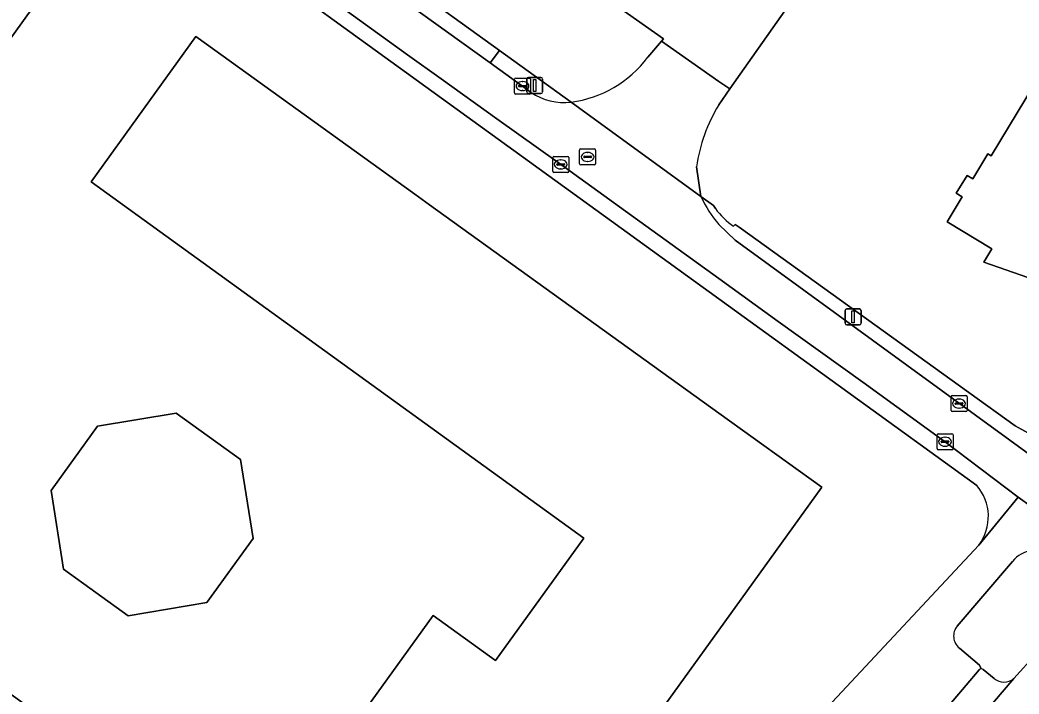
# Model space of a CAD drawing. Extents: x 160349 to 161355, y 381727 to 382854.
# Drawn here: x 160956.4 to 161018.7, y 382093.6 to 382135.7 of the extents above; entities that cross this region are included whole.
import ezdxf

# ---------------------------------------------------------------- set-up
doc = ezdxf.new("R2010")
doc.units = 0
for name, color, linetype in [('IMGEO_Erf', 7, 'Continuous'), ('IMGEO_Groenvoorziening', 7, 'Continuous'), ('IMGEO_Kolk', 7, 'Continuous'), ('IMGEO_Lichtmast', 7, 'Continuous'), ('IMGEO_Pand', 7, 'Continuous'), ('IMGEO_Parkeervlak_open', 7, 'Continuous'), ('IMGEO_Rijbaan_lokaal_open', 7, 'Continuous'), ('IMGEO_Rioolput', 7, 'Continuous'), ('IMGEO_Voetpad_open', 7, 'Continuous')]:
    doc.layers.add(name, color=color, linetype=linetype)

msp = doc.modelspace()

# ---------------------------------------------------------------- linework, layer by layer
at = {"layer": 'IMGEO_Erf'}
for points in [[(160965.296, 382148.999), (160980.131, 382138.281), (160986.315, 382133.813), (160990.788, 382130.581)], [(161016.099, 382106.658), (161000, 382118.312), (160967.342, 382141.954)], [(160959.824, 382140.191), (160945.636, 382120.428), (160944.062, 382118.235), (160929.659, 382098.171)], [(160995.567, 382133.384), (160996.431, 382134.394), (160996.544, 382134.525), (160990.157, 382139.052)], [(161005.67, 382138.488), (161000.696, 382131.405), (161000, 382130.413)], [(160998.618, 382126.546), (160998.89, 382124.693), (160999.679, 382124.129), (160999.787, 382123.94)], [(161000.927, 382122.831), (161001.021, 382122.947), (161001.268, 382122.767), (161015.599, 382112.457), (161018.497, 382110.377), (161019.282, 382109.949)], [(160976.106, 382060.019), (161000, 382085.543), (161016.243, 382102.923)]]:
    msp.add_lwpolyline(points, dxfattribs=at)
for points in [[(161017.002, 382127.234), (161021.934, 382135.388), (161021.35, 382135.743), (161023.692, 382139.616), (161026.023, 382138.207), (161030.301, 382135.621), (161020.489, 382119.344), (161019.482, 382119.951), (161019.287, 382119.626), (161016.545, 382120.596), (161017.045, 382121.427), (161014.247, 382123.12), (161015.188, 382124.675), (161014.822, 382124.895), (161015.496, 382126.008), (161015.853, 382125.794), (161016.799, 382127.356)], [(160974.75, 382079.961), (160980.406, 382087.807), (160976.479, 382090.639), (160982.169, 382098.533), (160986.073, 382095.72), (160991.577, 382103.356), (160960.839, 382125.613), (160967.371, 382134.674), (160981.032, 382124.828), (160981.957, 382124.161), (161000, 382111.157), (161006.438, 382106.555), (161000, 382097.624), (160976.649, 382065.23), (160937.66, 382093.334), (160943.998, 382102.128)], [(160968.054, 382099.338), (160963.143, 382098.52), (160959.098, 382101.433), (160958.33, 382106.333), (160961.227, 382110.364), (160966.127, 382111.163), (160970.152, 382108.276), (160970.937, 382103.344)]]:
    msp.add_lwpolyline(points, close=True, dxfattribs=at)
for centre, radius, start, end in [((160989.85, 382137.655), 7.136, 277.55067, 323.23466), ((161008.741, 382125.109), 10.224, 148.74889, 171.91906), ((161003.659, 382126.779), 4.801, 216.25564, 235.32378), ((161013.835, 382104.7), 2.993, 323.56196, 40.85384)]:
    msp.add_arc(centre, radius, start, end, dxfattribs=at)
at = {"layer": 'IMGEO_Groenvoorziening'}
for points in [[(161018.342, 382101.912), (161014.883, 382097.874)], [(161015.019, 382096.506), (161016.27, 382095.436), (161016.386, 382095.208)], [(161018.423, 382094.593), (161019.821, 382096.147)], [(161016.512, 382095.157), (161017.183, 382094.611)]]:
    msp.add_lwpolyline(points, dxfattribs=at)
for centre, radius, start, end in [((161019.826, 382100.701), 1.915, 57.30829, 140.78883), ((161015.619, 382097.256), 0.961, 139.99651, 231.35832), ((161016.387, 382095.03), 0.178, 45.55507, 90.37247), ((161017.814, 382095.372), 0.989, 230.34032, 307.99637)]:
    msp.add_arc(centre, radius, start, end, dxfattribs=at)
at = {"layer": 'IMGEO_Kolk'}
for p, q in [((160987.253, 382131.158), (160987.253, 382132.01)), ((160987.328, 382132.084), (160988.18, 382132.084)), ((160987.741, 382131.864), (160987.766, 382131.864)), ((160988.254, 382132.01), (160988.254, 382131.158)), ((160987.512, 382131.578), (160987.512, 382131.59)), ((160987.95, 382131.541), (160987.552, 382131.541)), ((160987.555, 382131.627), (160987.953, 382131.627)), ((160987.764, 382131.304), (160987.739, 382131.304)), ((160987.996, 382131.59), (160987.996, 382131.578)), ((160988.18, 382131.084), (160987.328, 382131.084)), ((160989.637, 382126.272), (160989.637, 382127.124)), ((160989.712, 382127.198), (160990.564, 382127.198)), ((160990.125, 382126.978), (160990.15, 382126.978)), ((160990.638, 382127.124), (160990.638, 382126.272)), ((160990.564, 382126.198), (160989.712, 382126.198)), ((160989.896, 382126.692), (160989.896, 382126.704)), ((160990.334, 382126.655), (160989.936, 382126.655)), ((160989.939, 382126.741), (160990.337, 382126.741)), ((160990.148, 382126.418), (160990.123, 382126.418)), ((160990.38, 382126.704), (160990.38, 382126.692)), ((161014.498, 382111.339), (161014.498, 382112.191)), ((161014.573, 382112.265), (161015.425, 382112.265)), ((161014.8, 382111.808), (161015.198, 382111.808)), ((161014.986, 382112.045), (161015.011, 382112.045)), ((161015.499, 382112.191), (161015.499, 382111.339)), ((161015.425, 382111.265), (161014.573, 382111.265)), ((161014.757, 382111.759), (161014.757, 382111.771)), ((161015.195, 382111.722), (161014.797, 382111.722)), ((161015.009, 382111.485), (161014.984, 382111.485)), ((161015.241, 382111.771), (161015.241, 382111.759)), ((161013.623, 382108.96), (161013.623, 382109.812)), ((161013.698, 382109.886), (161014.55, 382109.886)), ((161013.882, 382109.38), (161013.882, 382109.392)), ((161014.32, 382109.343), (161013.922, 382109.343)), ((161013.925, 382109.429), (161014.323, 382109.429)), ((161014.111, 382109.666), (161014.136, 382109.666)), ((161014.366, 382109.392), (161014.366, 382109.38)), ((161014.624, 382109.812), (161014.624, 382108.96)), ((161014.55, 382108.886), (161013.698, 382108.886)), ((161014.134, 382109.106), (161014.109, 382109.106))]:
    msp.add_line(p, q, dxfattribs=at)
for points in [[(160987.253, 382131.158), (160987.253, 382132.01)], [(160987.328, 382132.084), (160988.18, 382132.084)], [(160988.254, 382132.01), (160988.254, 382131.158)], [(160988.18, 382131.084), (160987.328, 382131.084)], [(160989.637, 382126.272), (160989.637, 382127.124)], [(160989.712, 382127.198), (160990.564, 382127.198)], [(160990.638, 382127.124), (160990.638, 382126.272)], [(160990.564, 382126.198), (160989.712, 382126.198)], [(161014.498, 382111.339), (161014.498, 382112.191)], [(161014.573, 382112.265), (161015.425, 382112.265)], [(161015.499, 382112.191), (161015.499, 382111.339)], [(161015.425, 382111.265), (161014.573, 382111.265)], [(161013.623, 382108.96), (161013.623, 382109.812)], [(161013.698, 382109.886), (161014.55, 382109.886)], [(161014.624, 382109.812), (161014.624, 382108.96)], [(161014.55, 382108.886), (161013.698, 382108.886)]]:
    msp.add_lwpolyline(points, dxfattribs=at)
for centre, radius, start, end in [((160987.33, 382132.008), 0.0765, 91.55205, 178.44795), ((160987.33, 382132.008), 0.0765, 91.55205, 178.44795), ((160988.178, 382132.008), 0.0765, 1.55205, 88.44795), ((160988.178, 382132.008), 0.0765, 1.55205, 88.44795), ((160987.33, 382131.16), 0.0765, 181.55205, 268.44795), ((160987.33, 382131.16), 0.0765, 181.55205, 268.44795), ((160987.552, 382131.587), 0.0403, 85.87752, 175.75265), ((160987.549, 382131.577), 0.0366, 178.93798, 274.71019), ((160987.953, 382131.584), 0.043, 264.86636, 352.45326), ((160987.957, 382131.589), 0.0386, 1.73085, 96.63898), ((160988.178, 382131.16), 0.0765, 271.55205, 358.44795), ((160988.178, 382131.16), 0.0765, 271.55205, 358.44795), ((160989.714, 382127.122), 0.0765, 91.55205, 178.44795), ((160989.714, 382127.122), 0.0765, 91.55205, 178.44795), ((160990.562, 382127.122), 0.0765, 1.55205, 88.44795), ((160990.562, 382127.122), 0.0765, 1.55205, 88.44795), ((160989.714, 382126.274), 0.0765, 181.55205, 268.44795), ((160989.714, 382126.274), 0.0765, 181.55205, 268.44795), ((160989.936, 382126.701), 0.0403, 85.87752, 175.75265), ((160989.933, 382126.691), 0.0366, 178.93798, 274.71019), ((160990.337, 382126.698), 0.043, 264.86636, 352.45326), ((160990.341, 382126.703), 0.0386, 1.73085, 96.63898), ((160990.562, 382126.274), 0.0765, 271.55205, 358.44795), ((160990.562, 382126.274), 0.0765, 271.55205, 358.44795), ((161014.575, 382112.189), 0.0765, 91.55205, 178.44795), ((161014.575, 382112.189), 0.0765, 91.55205, 178.44795), ((161014.797, 382111.768), 0.0403, 85.87752, 175.75265), ((161015.202, 382111.77), 0.0386, 1.73085, 96.63898), ((161015.423, 382112.189), 0.0765, 1.55205, 88.44795), ((161015.423, 382112.189), 0.0765, 1.55205, 88.44795), ((161014.575, 382111.341), 0.0765, 181.55205, 268.44795), ((161014.575, 382111.341), 0.0765, 181.55205, 268.44795), ((161014.794, 382111.758), 0.0366, 178.93798, 274.71019), ((161015.198, 382111.765), 0.043, 264.86636, 352.45326), ((161015.423, 382111.341), 0.0765, 271.55205, 358.44795), ((161015.423, 382111.341), 0.0765, 271.55205, 358.44795), ((161013.7, 382109.81), 0.0765, 91.55205, 178.44795), ((161013.7, 382109.81), 0.0765, 91.55205, 178.44795), ((161013.922, 382109.389), 0.0403, 85.87752, 175.75265), ((161013.919, 382109.379), 0.0366, 178.93798, 274.71019), ((161014.323, 382109.386), 0.043, 264.86636, 352.45326), ((161014.327, 382109.391), 0.0386, 1.73085, 96.63898), ((161014.548, 382109.81), 0.0765, 1.55205, 88.44795), ((161014.548, 382109.81), 0.0765, 1.55205, 88.44795), ((161013.7, 382108.962), 0.0765, 181.55205, 268.44795), ((161013.7, 382108.962), 0.0765, 181.55205, 268.44795), ((161014.548, 382108.962), 0.0765, 271.55205, 358.44795), ((161014.548, 382108.962), 0.0765, 271.55205, 358.44795)]:
    msp.add_arc(centre, radius, start, end, dxfattribs=at)
for centre, major_axis, ratio, start_param, end_param in [((160987.74, 382131.584), (-0.387, 0.002), 0.722429, 4.712389, 7.853982), ((160987.765, 382131.584), (-0.39, 0.002), 0.717154, 1.570796, 4.712389), ((160990.124, 382126.698), (-0.387, 0.002), 0.722429, 4.712389, 7.853982), ((160990.149, 382126.698), (-0.39, 0.002), 0.717154, 1.570796, 4.712389), ((161014.985, 382111.765), (-0.387, 0.002), 0.722429, 4.712389, 7.853982), ((161015.01, 382111.765), (-0.39, 0.002), 0.717154, 1.570796, 4.712389), ((161014.11, 382109.386), (-0.387, 0.002), 0.722429, 4.712389, 7.853982), ((161014.135, 382109.386), (-0.39, 0.002), 0.717154, 1.570796, 4.712389)]:
    msp.add_ellipse(centre, major_axis=major_axis, ratio=ratio, start_param=start_param, end_param=end_param, dxfattribs=at)
at = {"layer": 'IMGEO_Lichtmast'}
for p, q in [((160988.016, 382131.221), (160988.016, 382132.021)), ((160988.016, 382132.021), (160988.016, 382131.221)), ((160988.116, 382132.121), (160988.906, 382132.121)), ((160988.906, 382132.121), (160988.116, 382132.121)), ((160989.006, 382132.021), (160989.006, 382131.221)), ((160989.006, 382131.221), (160989.006, 382132.021)), ((160988.906, 382131.121), (160988.116, 382131.121)), ((160988.116, 382131.121), (160988.906, 382131.121)), ((161007.891, 382116.776), (161007.891, 382117.576)), ((161007.891, 382117.576), (161007.891, 382116.776)), ((161007.991, 382117.676), (161008.781, 382117.676)), ((161008.781, 382117.676), (161007.991, 382117.676)), ((161008.881, 382117.576), (161008.881, 382116.776)), ((161008.881, 382116.776), (161008.881, 382117.576)), ((161008.781, 382116.676), (161007.991, 382116.676)), ((161007.991, 382116.676), (161008.781, 382116.676))]:
    msp.add_line(p, q, dxfattribs=at)
for points in [[(160988.436, 382131.996), (160988.586, 382131.996), (160988.586, 382131.246), (160988.436, 382131.246), (160988.436, 382131.996)], [(161008.311, 382117.551), (161008.461, 382117.551), (161008.461, 382116.801), (161008.311, 382116.801), (161008.311, 382117.551)]]:
    msp.add_lwpolyline(points, dxfattribs=at)
for centre, start, end in [((160988.116, 382132.021), 90, 180), ((160988.116, 382132.021), 90, 180), ((160988.906, 382132.021), 0, 90), ((160988.906, 382132.021), 360, 90), ((160988.116, 382131.221), 180, 270), ((160988.116, 382131.221), 180, 270), ((160988.906, 382131.221), 270, 0), ((160988.906, 382131.221), 270, 0), ((161007.991, 382117.576), 90, 180), ((161007.991, 382117.576), 90, 180), ((161008.781, 382117.576), 0, 90), ((161008.781, 382117.576), 360, 90), ((161007.991, 382116.776), 180, 270), ((161007.991, 382116.776), 180, 270), ((161008.781, 382116.776), 270, 0), ((161008.781, 382116.776), 270, 0)]:
    msp.add_arc(centre, 0.1, start, end, dxfattribs=at)
at = {"layer": 'IMGEO_Pand'}
for points in [[(161015.496, 382126.008), (161014.822, 382124.895), (161015.188, 382124.675), (161014.247, 382123.12), (161017.045, 382121.427), (161016.545, 382120.596), (161019.287, 382119.626), (161019.482, 382119.951), (161020.489, 382119.344), (161030.301, 382135.621), (161026.023, 382138.207), (161023.692, 382139.616), (161021.35, 382135.743), (161021.934, 382135.388), (161017.002, 382127.234), (161016.799, 382127.356), (161015.853, 382125.794)], [(160981.957, 382124.161), (160981.032, 382124.828), (160967.371, 382134.674), (160960.839, 382125.613), (160991.577, 382103.356), (160986.073, 382095.72), (160982.169, 382098.533), (160976.479, 382090.639), (160980.406, 382087.807), (160974.75, 382079.961), (160943.998, 382102.128), (160937.66, 382093.334), (160976.649, 382065.23), (161000, 382097.624), (161006.438, 382106.555), (161000, 382111.157)], [(160963.143, 382098.52), (160968.054, 382099.338), (160970.937, 382103.344), (160970.152, 382108.276), (160966.127, 382111.163), (160961.227, 382110.364), (160958.33, 382106.333), (160959.098, 382101.433)]]:
    msp.add_lwpolyline(points, close=True, dxfattribs=at)
at = {"layer": 'IMGEO_Parkeervlak_open'}
for points in [[(161016.256, 382095.152), (161012.999, 382091.32), (161004.828, 382082.534)], [(161017.183, 382094.611), (161016.512, 382095.157)], [(161005.565, 382080.184), (161011.655, 382086.643), (161014.539, 382090.064), (161018.423, 382094.593)]]:
    msp.add_lwpolyline(points, dxfattribs=at)
for centre, radius, start, end in [((161016.387, 382095.026), 0.182, 90.43819, 136.17159), ((161016.387, 382095.03), 0.178, 45.55507, 90.37247), ((161017.814, 382095.372), 0.989, 230.34032, 307.99637)]:
    msp.add_arc(centre, radius, start, end, dxfattribs=at)
at = {"layer": 'IMGEO_Rijbaan_lokaal_open'}
for points in [[(160988.292, 382131.193), (160985.731, 382133.042), (160979.618, 382137.456), (160962.557, 382149.776)], [(160960.862, 382147.629), (160961.983, 382146.834), (160965.268, 382144.506), (160968.337, 382142.345), (160971.697, 382139.864), (160976.462, 382136.504), (160980.575, 382133.53), (160982.666, 382132.027), (160986.155, 382129.547), (160989.985, 382126.81), (160994.189, 382123.775), (161000, 382119.569), (161003.71, 382116.886), (161008.989, 382113.111), (161014.076, 382109.424), (161018.68, 382105.918), (161019.509, 382105.346), (161020.31, 382104.759), (161024.644, 382101.61)], [(160990.157, 382139.052), (160996.544, 382134.525), (160996.431, 382134.394), (161000, 382131.872), (161000.696, 382131.405), (161005.67, 382138.488)], [(161000, 382130.413), (161000.696, 382131.405), (161000, 382131.872), (160996.431, 382134.394), (160995.567, 382133.384)], [(160990.788, 382130.581), (160998.89, 382124.693), (160998.618, 382126.546)], [(160998.89, 382124.693), (160990.788, 382130.581)], [(161026.204, 382103.675), (161022.306, 382106.442), (161020.306, 382107.915), (161001.019, 382121.957), (161000, 382122.942)], [(161019.821, 382096.147), (161018.423, 382094.593), (161014.539, 382090.064), (161011.655, 382086.643), (161005.565, 382080.184), (161003.367, 382077.886), (161000.73, 382075.101), (161000.621, 382075.011), (160995.253, 382069.34), (160991.149, 382064.859), (160982.191, 382055.062), (160982.146, 382055.013), (160980.942, 382053.607), (160982.767, 382052.09), (160984.769, 382050.387), (160985.335, 382051.079), (160986.811, 382052.723), (160987.746, 382053.727), (160998.209, 382065.167), (160999.974, 382067.07), (161007.895, 382075.419)]]:
    msp.add_lwpolyline(points, dxfattribs=at)
for centre, radius, start, end in [((160989.85, 382137.655), 7.136, 277.55067, 323.23466), ((160990.373, 382134.286), 3.728, 236.05915, 276.38746), ((161008.741, 382125.109), 10.224, 148.74889, 171.91906), ((161005.587, 382127.711), 7.345, 204.25851, 220.48462)]:
    msp.add_arc(centre, radius, start, end, dxfattribs=at)
at = {"layer": 'IMGEO_Rioolput'}
for p, q in [((160991.315, 382126.734), (160991.315, 382127.586)), ((160991.39, 382127.66), (160992.242, 382127.66)), ((160991.803, 382127.44), (160991.828, 382127.44)), ((160992.316, 382127.586), (160992.316, 382126.734)), ((160991.574, 382127.154), (160991.574, 382127.166)), ((160992.012, 382127.117), (160991.614, 382127.117)), ((160991.617, 382127.203), (160992.015, 382127.203)), ((160991.826, 382126.88), (160991.801, 382126.88)), ((160992.058, 382127.166), (160992.058, 382127.154)), ((160992.242, 382126.66), (160991.39, 382126.66))]:
    msp.add_line(p, q, dxfattribs=at)
for points in [[(160991.315, 382126.734), (160991.315, 382127.586)], [(160991.39, 382127.66), (160992.242, 382127.66)], [(160992.316, 382127.586), (160992.316, 382126.734)], [(160992.242, 382126.66), (160991.39, 382126.66)]]:
    msp.add_lwpolyline(points, dxfattribs=at)
for centre, radius, start, end in [((160991.392, 382127.584), 0.0765, 91.55205, 178.44795), ((160991.392, 382127.584), 0.0765, 91.55205, 178.44795), ((160992.24, 382127.584), 0.0765, 1.55205, 88.44795), ((160992.24, 382127.584), 0.0765, 1.55205, 88.44795), ((160991.614, 382127.163), 0.0403, 85.87752, 175.75265), ((160991.611, 382127.153), 0.0366, 178.93798, 274.71019), ((160992.015, 382127.16), 0.043, 264.86636, 352.45326), ((160992.019, 382127.165), 0.0386, 1.73085, 96.63898), ((160991.392, 382126.736), 0.0765, 181.55205, 268.44795), ((160991.392, 382126.736), 0.0765, 181.55205, 268.44795), ((160992.24, 382126.736), 0.0765, 271.55205, 358.44795), ((160992.24, 382126.736), 0.0765, 271.55205, 358.44795)]:
    msp.add_arc(centre, radius, start, end, dxfattribs=at)
for centre, major_axis, ratio, start_param, end_param in [((160991.802, 382127.16), (-0.387, 0.002), 0.722429, 4.712389, 7.853982), ((160991.827, 382127.16), (-0.39, 0.002), 0.717154, 1.570796, 4.712389)]:
    msp.add_ellipse(centre, major_axis=major_axis, ratio=ratio, start_param=start_param, end_param=end_param, dxfattribs=at)
at = {"layer": 'IMGEO_Voetpad_open'}
for points in [[(161014.076, 382109.424), (161008.989, 382113.111), (161003.71, 382116.886), (161000, 382119.569), (160994.189, 382123.775), (160989.985, 382126.81), (160986.155, 382129.547), (160982.666, 382132.027), (160980.575, 382133.53), (160976.462, 382136.504), (160971.697, 382139.864), (160968.337, 382142.345), (160965.268, 382144.506), (160963.342, 382142.853)], [(160967.342, 382141.954), (161000, 382118.312), (161016.099, 382106.658)], [(160945.636, 382120.428), (160959.824, 382140.191)], [(160990.788, 382130.581), (160986.315, 382133.813), (160985.731, 382133.042), (160988.292, 382131.193)], [(160999.679, 382124.129), (160998.89, 382124.693)], [(160999.787, 382123.94), (160999.679, 382124.129)], [(161000, 382122.942), (161001.019, 382121.957), (161020.306, 382107.915), (161022.432, 382110.606), (161021.005, 382109.863)], [(161019.282, 382109.949), (161018.497, 382110.377), (161015.599, 382112.457), (161001.268, 382122.767), (161001.021, 382122.947), (161000.927, 382122.831)], [(161016.243, 382102.923), (161018.68, 382105.918), (161014.076, 382109.424)], [(161024.644, 382101.61), (161020.31, 382104.759), (161019.509, 382105.346), (161018.68, 382105.918), (161016.243, 382102.923), (161000, 382085.543), (160976.106, 382060.019), (160970.531, 382054.167), (160972.346, 382052.586), (160972.566, 382052.382)], [(161014.883, 382097.874), (161018.342, 382101.912)], [(161016.386, 382095.208), (161016.27, 382095.436), (161015.019, 382096.506)], [(161004.828, 382082.534), (161012.999, 382091.32), (161016.256, 382095.152)]]:
    msp.add_lwpolyline(points, dxfattribs=at)
msp.add_lwpolyline([(160985.731, 382133.042), (160986.315, 382133.813), (160980.131, 382138.281), (160979.618, 382137.456)], close=True, dxfattribs=at)
for centre, radius, start, end in [((160990.373, 382134.286), 3.728, 236.05915, 276.38746), ((161005.587, 382127.711), 7.345, 204.25851, 220.48462), ((161003.659, 382126.779), 4.801, 216.25564, 235.32378), ((161013.835, 382104.7), 2.993, 323.56196, 40.85384), ((161019.826, 382100.701), 1.915, 57.30829, 140.78883), ((161015.619, 382097.256), 0.961, 139.99651, 231.35832), ((161016.387, 382095.026), 0.182, 90.43819, 136.17159)]:
    msp.add_arc(centre, radius, start, end, dxfattribs=at)

doc.saveas('drawing.dxf')
